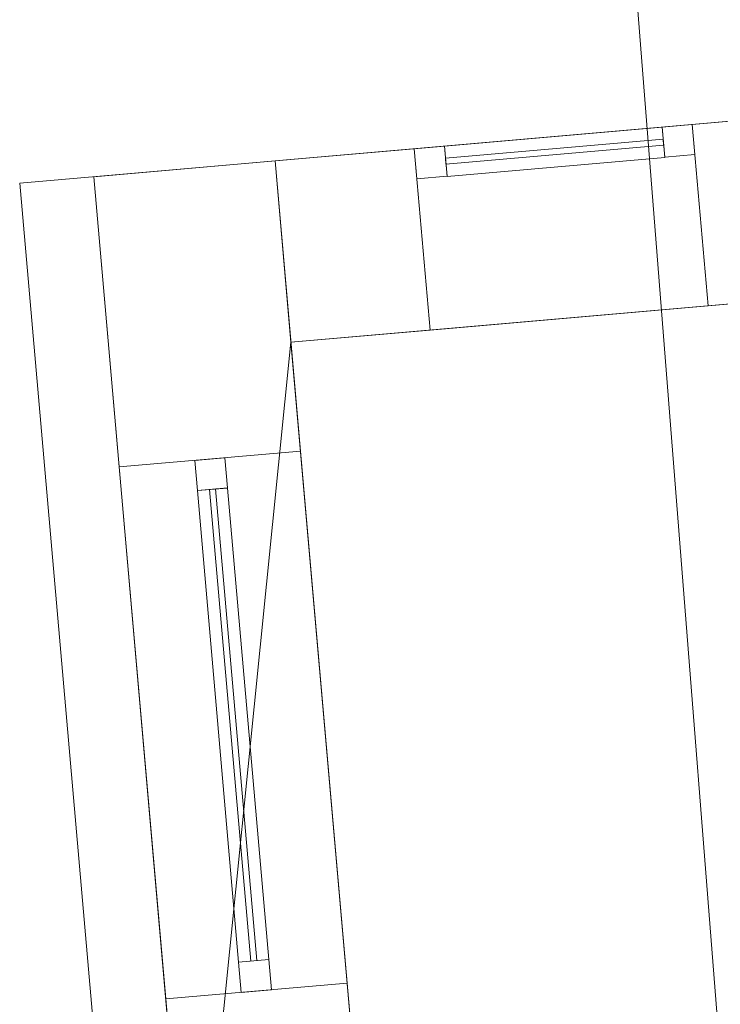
# Model space of a CAD drawing. Header units: millimetres. Extents: x -430348 to -225823, y -86243 to 5084.
# Tile 282 of 656: x -428018 to -426863, y -27237 to -25614. Entities that reach past the tile are written whole.
import ezdxf

# ---------------------------------------------------------------- set-up
doc = ezdxf.new("R2010")
doc.units = ezdxf.units.MM
for name, color, linetype, lineweight in [('A-GLAZ-CURT', 52, 'Continuous', 9), ('A-GLAZ-CWMG', 51, 'Continuous', 9), ('A-ROOF', 132, 'Continuous', 9), ('A-WALL', 113, 'Continuous', 9)]:
    doc.layers.add(name, color=color, linetype=linetype, lineweight=lineweight)

# ---------------------------------------------------------------- blocks, each defined once
blk = doc.blocks.new('System Panel - Door-498021-_3D_ Copy 1')
at = {"layer": 'A-GLAZ-CURT'}
mesh = blk.add_polyface(dxfattribs=at)
corners = [(-390, 5), (-390, 5, 2070), (390, 5, 2070), (390, 5)]
mesh.append_faces([[corners[k] for k in face] for face in [(2, 3, 0, 1)]])
mesh = blk.add_polyface(dxfattribs=at)
corners = [(390, -5), (-390, -5), (-390, 5), (390, 5)]
mesh.append_faces([[corners[k] for k in face] for face in [(0, 1, 2, 3)]])
mesh = blk.add_polyface(dxfattribs=at)
corners = [(-390, -5, 2070), (390, -5, 2070), (390, 5, 2070), (-390, 5, 2070)]
mesh.append_faces([[corners[k] for k in face] for face in [(0, 1, 2, 3)]])
mesh = blk.add_polyface(dxfattribs=at)
corners = [(-390, -5), (-390, -5, 2070), (-390, 5, 2070), (-390, 5)]
mesh.append_faces([[corners[k] for k in face] for face in [(0, 1, 2, 3)]])
mesh = blk.add_polyface(dxfattribs=at)
corners = [(390, -5, 2070), (390, -5), (390, 5), (390, 5, 2070)]
mesh.append_faces([[corners[k] for k in face] for face in [(0, 1, 2, 3)]])
mesh = blk.add_polyface(dxfattribs=at)
corners = [(-390, -5), (390, -5), (390, -5, 2070), (-390, -5, 2070)]
mesh.append_faces([[corners[k] for k in face] for face in [(2, 3, 0, 1)]])
blk = doc.blocks.new('Rectangular Mullion - 50mm x 50mm-498022-_3D_ Copy 1')
at = {"layer": 'A-GLAZ-CWMG'}
mesh = blk.add_polyface(dxfattribs=at)
corners = [(0, 25), (-50, 25), (-50, -25), (0, -25)]
mesh.append_faces([[corners[k] for k in face] for face in [(3, 0, 1, 2)]])
mesh = blk.add_polyface(dxfattribs=at)
corners = [(0, 25, -2170), (0, -25, -2170), (-50, -25, -2170), (-50, 25, -2170)]
mesh.append_faces([[corners[k] for k in face] for face in [(3, 0, 1, 2)]])
mesh = blk.add_polyface(dxfattribs=at)
corners = [(-50, 25), (0, 25), (0, 25, -2170), (-50, 25, -2170)]
mesh.append_faces([[corners[k] for k in face] for face in [(0, 1, 2, 3)]])
mesh = blk.add_polyface(dxfattribs=at)
corners = [(-50, -25), (-50, 25), (-50, 25, -2170), (-50, -25, -2170)]
mesh.append_faces([[corners[k] for k in face] for face in [(0, 1, 2, 3)]])
mesh = blk.add_polyface(dxfattribs=at)
corners = [(0, 25), (0, -25), (0, -25, -2170), (0, 25, -2170)]
mesh.append_faces([[corners[k] for k in face] for face in [(0, 1, 2, 3)]])
mesh = blk.add_polyface(dxfattribs=at)
corners = [(0, -25), (-50, -25), (-50, -25, -2170), (0, -25, -2170)]
mesh.append_faces([[corners[k] for k in face] for face in [(0, 1, 2, 3)]])
blk = doc.blocks.new('Rectangular Mullion - 50mm x 50mm-393902-_3D_ Copy 1')
at = {"layer": 'A-GLAZ-CWMG'}
mesh = blk.add_polyface(dxfattribs=at)
corners = [(0, 25), (-50, 25), (-50, -25), (0, -25)]
mesh.append_faces([[corners[k] for k in face] for face in [(3, 0, 1, 2)]])
mesh = blk.add_polyface(dxfattribs=at)
corners = [(0, 25, -780), (0, -25, -780), (-50, -25, -780), (-50, 25, -780)]
mesh.append_faces([[corners[k] for k in face] for face in [(3, 0, 1, 2)]])
mesh = blk.add_polyface(dxfattribs=at)
corners = [(-50, 25), (0, 25), (0, 25, -780), (-50, 25, -780)]
mesh.append_faces([[corners[k] for k in face] for face in [(0, 1, 2, 3)]])
mesh = blk.add_polyface(dxfattribs=at)
corners = [(-50, -25), (-50, 25), (-50, 25, -780), (-50, -25, -780)]
mesh.append_faces([[corners[k] for k in face] for face in [(0, 1, 2, 3)]])
mesh = blk.add_polyface(dxfattribs=at)
corners = [(0, 25), (0, -25), (0, -25, -780), (0, 25, -780)]
mesh.append_faces([[corners[k] for k in face] for face in [(0, 1, 2, 3)]])
mesh = blk.add_polyface(dxfattribs=at)
corners = [(0, -25), (-50, -25), (-50, -25, -780), (0, -25, -780)]
mesh.append_faces([[corners[k] for k in face] for face in [(0, 1, 2, 3)]])
blk = doc.blocks.new('Rectangular Mullion - 50mm x 50mm-498023-_3D_ Copy 1')
at = {"layer": 'A-GLAZ-CWMG'}
mesh = blk.add_polyface(dxfattribs=at)
corners = [(0, 25), (-50, 25), (-50, -25), (0, -25)]
mesh.append_faces([[corners[k] for k in face] for face in [(2, 3, 0, 1)]])
mesh = blk.add_polyface(dxfattribs=at)
corners = [(0, 25, -2170), (0, -25, -2170), (-50, -25, -2170), (-50, 25, -2170)]
mesh.append_faces([[corners[k] for k in face] for face in [(0, 1, 2, 3)]])
mesh = blk.add_polyface(dxfattribs=at)
corners = [(-50, 25), (0, 25), (0, 25, -2170), (-50, 25, -2170)]
mesh.append_faces([[corners[k] for k in face] for face in [(0, 1, 2, 3)]])
mesh = blk.add_polyface(dxfattribs=at)
corners = [(-50, -25), (-50, 25), (-50, 25, -2170), (-50, -25, -2170)]
mesh.append_faces([[corners[k] for k in face] for face in [(0, 1, 2, 3)]])
mesh = blk.add_polyface(dxfattribs=at)
corners = [(0, 25), (0, -25), (0, -25, -2170), (0, 25, -2170)]
mesh.append_faces([[corners[k] for k in face] for face in [(0, 1, 2, 3)]])
mesh = blk.add_polyface(dxfattribs=at)
corners = [(0, -25), (-50, -25), (-50, -25, -2170), (0, -25, -2170)]
mesh.append_faces([[corners[k] for k in face] for face in [(0, 1, 2, 3)]])
blk = doc.blocks.new('Rectangular Mullion - 50mm x 50mm-393903-_3D_ Copy 1')
at = {"layer": 'A-GLAZ-CWMG'}
mesh = blk.add_polyface(dxfattribs=at)
corners = [(0, 25), (-50, 25), (-50, -25), (0, -25)]
mesh.append_faces([[corners[k] for k in face] for face in [(2, 3, 0, 1)]])
mesh = blk.add_polyface(dxfattribs=at)
corners = [(0, 25, -780), (0, -25, -780), (-50, -25, -780), (-50, 25, -780)]
mesh.append_faces([[corners[k] for k in face] for face in [(0, 1, 2, 3)]])
mesh = blk.add_polyface(dxfattribs=at)
corners = [(-50, 25), (0, 25), (0, 25, -780), (-50, 25, -780)]
mesh.append_faces([[corners[k] for k in face] for face in [(0, 1, 2, 3)]])
mesh = blk.add_polyface(dxfattribs=at)
corners = [(-50, -25), (-50, 25), (-50, 25, -780), (-50, -25, -780)]
mesh.append_faces([[corners[k] for k in face] for face in [(0, 1, 2, 3)]])
mesh = blk.add_polyface(dxfattribs=at)
corners = [(0, 25), (0, -25), (0, -25, -780), (0, 25, -780)]
mesh.append_faces([[corners[k] for k in face] for face in [(0, 1, 2, 3)]])
mesh = blk.add_polyface(dxfattribs=at)
corners = [(0, -25), (-50, -25), (-50, -25, -780), (0, -25, -780)]
mesh.append_faces([[corners[k] for k in face] for face in [(0, 1, 2, 3)]])
blk = doc.blocks.new('System Panel - Glazed-498063-_3D_ Copy 1')
at = {"layer": 'A-GLAZ-CURT', "transparency": 33554471}
mesh = blk.add_polyface(dxfattribs=at)
corners = [(-180, 5), (-180, 5, 840), (180, 5, 840), (180, 5)]
mesh.append_faces([[corners[k] for k in face] for face in [(1, 2, 3, 0)]])
mesh = blk.add_polyface(dxfattribs=at)
corners = [(180, -5), (-180, -5), (-180, 5), (180, 5)]
mesh.append_faces([[corners[k] for k in face] for face in [(0, 1, 2, 3)]])
mesh = blk.add_polyface(dxfattribs=at)
corners = [(-180, -5, 840), (180, -5, 840), (180, 5, 840), (-180, 5, 840)]
mesh.append_faces([[corners[k] for k in face] for face in [(0, 1, 2, 3)]])
mesh = blk.add_polyface(dxfattribs=at)
corners = [(-180, -5), (-180, -5, 840), (-180, 5, 840), (-180, 5)]
mesh.append_faces([[corners[k] for k in face] for face in [(0, 1, 2, 3)]])
mesh = blk.add_polyface(dxfattribs=at)
corners = [(180, -5, 840), (180, -5), (180, 5), (180, 5, 840)]
mesh.append_faces([[corners[k] for k in face] for face in [(0, 1, 2, 3)]])
mesh = blk.add_polyface(dxfattribs=at)
corners = [(-180, -5), (180, -5), (180, -5, 840), (-180, -5, 840)]
mesh.append_faces([[corners[k] for k in face] for face in [(2, 3, 0, 1)]])
blk = doc.blocks.new('Rectangular Mullion - 50mm x 50mm-498064-_3D_ Copy 1')
at = {"layer": 'A-GLAZ-CWMG'}
mesh = blk.add_polyface(dxfattribs=at)
corners = [(0, 25), (-50, 25), (-50, -25), (0, -25)]
mesh.append_faces([[corners[k] for k in face] for face in [(3, 0, 1, 2)]])
mesh = blk.add_polyface(dxfattribs=at)
corners = [(0, 25, -940), (0, -25, -940), (-50, -25, -940), (-50, 25, -940)]
mesh.append_faces([[corners[k] for k in face] for face in [(3, 0, 1, 2)]])
mesh = blk.add_polyface(dxfattribs=at)
corners = [(-50, 25), (0, 25), (0, 25, -940), (-50, 25, -940)]
mesh.append_faces([[corners[k] for k in face] for face in [(3, 0, 1, 2)]])
mesh = blk.add_polyface(dxfattribs=at)
corners = [(-50, -25), (-50, 25), (-50, 25, -940), (-50, -25, -940)]
mesh.append_faces([[corners[k] for k in face] for face in [(3, 0, 1, 2)]])
mesh = blk.add_polyface(dxfattribs=at)
corners = [(0, 25), (0, -25), (0, -25, -940), (0, 25, -940)]
mesh.append_faces([[corners[k] for k in face] for face in [(3, 0, 1, 2)]])
mesh = blk.add_polyface(dxfattribs=at)
corners = [(0, -25), (-50, -25), (-50, -25, -940), (0, -25, -940)]
mesh.append_faces([[corners[k] for k in face] for face in [(3, 0, 1, 2)]])
blk = doc.blocks.new('Rectangular Mullion - 50mm x 50mm-498061-_3D_ Copy 1')
at = {"layer": 'A-GLAZ-CWMG'}
mesh = blk.add_polyface(dxfattribs=at)
corners = [(0, 25), (-50, 25), (-50, -25), (0, -25)]
mesh.append_faces([[corners[k] for k in face] for face in [(2, 3, 0, 1)]])
mesh = blk.add_polyface(dxfattribs=at)
corners = [(0, 25, -360), (0, -25, -360), (-50, -25, -360), (-50, 25, -360)]
mesh.append_faces([[corners[k] for k in face] for face in [(0, 1, 2, 3)]])
mesh = blk.add_polyface(dxfattribs=at)
corners = [(-50, 25), (0, 25), (0, 25, -360), (-50, 25, -360)]
mesh.append_faces([[corners[k] for k in face] for face in [(3, 0, 1, 2)]])
mesh = blk.add_polyface(dxfattribs=at)
corners = [(-50, -25), (-50, 25), (-50, 25, -360), (-50, -25, -360)]
mesh.append_faces([[corners[k] for k in face] for face in [(3, 0, 1, 2)]])
mesh = blk.add_polyface(dxfattribs=at)
corners = [(0, 25), (0, -25), (0, -25, -360), (0, 25, -360)]
mesh.append_faces([[corners[k] for k in face] for face in [(3, 0, 1, 2)]])
mesh = blk.add_polyface(dxfattribs=at)
corners = [(0, -25), (-50, -25), (-50, -25, -360), (0, -25, -360)]
mesh.append_faces([[corners[k] for k in face] for face in [(3, 0, 1, 2)]])
blk = doc.blocks.new('Rectangular Mullion - 50mm x 50mm-498065-_3D_ Copy 1')
at = {"layer": 'A-GLAZ-CWMG'}
mesh = blk.add_polyface(dxfattribs=at)
corners = [(0, 25), (-50, 25), (-50, -25), (0, -25)]
mesh.append_faces([[corners[k] for k in face] for face in [(2, 3, 0, 1)]])
mesh = blk.add_polyface(dxfattribs=at)
corners = [(0, 25, -940), (0, -25, -940), (-50, -25, -940), (-50, 25, -940)]
mesh.append_faces([[corners[k] for k in face] for face in [(0, 1, 2, 3)]])
mesh = blk.add_polyface(dxfattribs=at)
corners = [(-50, 25), (0, 25), (0, 25, -940), (-50, 25, -940)]
mesh.append_faces([[corners[k] for k in face] for face in [(3, 0, 1, 2)]])
mesh = blk.add_polyface(dxfattribs=at)
corners = [(-50, -25), (-50, 25), (-50, 25, -940), (-50, -25, -940)]
mesh.append_faces([[corners[k] for k in face] for face in [(3, 0, 1, 2)]])
mesh = blk.add_polyface(dxfattribs=at)
corners = [(0, 25), (0, -25), (0, -25, -940), (0, 25, -940)]
mesh.append_faces([[corners[k] for k in face] for face in [(3, 0, 1, 2)]])
mesh = blk.add_polyface(dxfattribs=at)
corners = [(0, -25), (-50, -25), (-50, -25, -940), (0, -25, -940)]
mesh.append_faces([[corners[k] for k in face] for face in [(3, 0, 1, 2)]])
blk = doc.blocks.new('Rectangular Mullion - 50mm x 50mm-498062-_3D_ Copy 1')
at = {"layer": 'A-GLAZ-CWMG'}
mesh = blk.add_polyface(dxfattribs=at)
corners = [(0, 25), (-50, 25), (-50, -25), (0, -25)]
mesh.append_faces([[corners[k] for k in face] for face in [(2, 3, 0, 1)]])
mesh = blk.add_polyface(dxfattribs=at)
corners = [(0, 25, -360), (0, -25, -360), (-50, -25, -360), (-50, 25, -360)]
mesh.append_faces([[corners[k] for k in face] for face in [(0, 1, 2, 3)]])
mesh = blk.add_polyface(dxfattribs=at)
corners = [(-50, 25), (0, 25), (0, 25, -360), (-50, 25, -360)]
mesh.append_faces([[corners[k] for k in face] for face in [(3, 0, 1, 2)]])
mesh = blk.add_polyface(dxfattribs=at)
corners = [(-50, -25), (-50, 25), (-50, 25, -360), (-50, -25, -360)]
mesh.append_faces([[corners[k] for k in face] for face in [(3, 0, 1, 2)]])
mesh = blk.add_polyface(dxfattribs=at)
corners = [(0, 25), (0, -25), (0, -25, -360), (0, 25, -360)]
mesh.append_faces([[corners[k] for k in face] for face in [(3, 0, 1, 2)]])
mesh = blk.add_polyface(dxfattribs=at)
corners = [(0, -25), (-50, -25), (-50, -25, -360), (0, -25, -360)]
mesh.append_faces([[corners[k] for k in face] for face in [(3, 0, 1, 2)]])

msp = doc.modelspace()

# ---------------------------------------------------------------- block references
at = {"layer": 'A-GLAZ-CURT', "transparency": 33554471, "rotation": 5.00000000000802}
msp.add_blockref('System Panel - Glazed-498063-_3D_ Copy 1', (-427136.4, -25831.7, 59947.2), dxfattribs=at)
at = {"layer": 'A-GLAZ-CURT', "rotation": 274.9999999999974}
msp.add_blockref('System Panel - Door-498021-_3D_ Copy 1', (-427666, -26776.5, 58797), dxfattribs=at)
at = {"layer": 'A-GLAZ-CWMG', "extrusion": (0.996195, 0.087156, 0), "rotation": 90}
msp.add_blockref('Rectangular Mullion - 50mm x 50mm-498061-_3D_ Copy 1', (11493.9, 60837.2, -427582.4), dxfattribs=at)
at = {"layer": 'A-GLAZ-CWMG', "extrusion": (-0.996195, -0.087156, 0), "rotation": 270}
msp.add_blockref('Rectangular Mullion - 50mm x 50mm-498062-_3D_ Copy 1', (-11493.9, 59897.2, 427942.4), dxfattribs=at)
at = {"layer": 'A-GLAZ-CWMG', "extrusion": (0, 0, -1)}
for name, p, rotation in [('Rectangular Mullion - 50mm x 50mm-498065-_3D_ Copy 1', (426907.2, -25811.7, -59897.2), 174.999999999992), ('Rectangular Mullion - 50mm x 50mm-498023-_3D_ Copy 1', (427627.7, -27214.8, -58747), 265.0000000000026)]:
    msp.add_blockref(name, p, dxfattribs=dict(at, rotation=rotation))
at = {"layer": 'A-GLAZ-CWMG'}
for name, p, rotation in [('Rectangular Mullion - 50mm x 50mm-498064-_3D_ Copy 1', (-427365.5, -25851.8, 60837.2), 185.000000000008), ('Rectangular Mullion - 50mm x 50mm-498022-_3D_ Copy 1', (-427704.4, -26338.2, 60917), 94.99999999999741)]:
    msp.add_blockref(name, p, dxfattribs=dict(at, rotation=rotation))
at = {"layer": 'A-GLAZ-CWMG', "extrusion": (0.087156, -0.996195, 0), "rotation": 90}
msp.add_blockref('Rectangular Mullion - 50mm x 50mm-393902-_3D_ Copy 1', (-428372.4, 60917, -10208.9), dxfattribs=at)
at = {"layer": 'A-GLAZ-CWMG', "extrusion": (-0.087156, 0.996195, 0), "rotation": 270}
msp.add_blockref('Rectangular Mullion - 50mm x 50mm-393903-_3D_ Copy 1', (428372.4, 58747, 10988.9), dxfattribs=at)

# ---------------------------------------------------------------- meshes
at = {"layer": 'A-ROOF'}
mesh = msp.add_polyface(dxfattribs=at)
corners = [(-422208.1, -39960.5, 65933.7), (-425841.4, -40278.4, 63380), (-427284.8, -21978, 63380), (-423727.2, -21697.4, 65878.8), (-422831.4, -37379.3, 65640.7), (-422892.7, -36601.7, 65640.7), (-423683.1, -36664.1, 65085.6), (-423621.8, -37441.7, 65085.6), (-422727.6, -38695.2, 65640.7), (-423518, -38757.6, 65085.6), (-423456.7, -39535.2, 65085.6), (-422666.3, -39472.8, 65640.7)]
mesh.append_faces([[corners[k] for k in face] for face in [(10, 1, 9)]], dxfattribs={"vtx0": -1, "vtx1": -1})
mesh.append_faces([[corners[k] for k in face] for face in [(6, 2, 3, 5), (5, 3, 0, 4), (4, 8, 9)]], dxfattribs={"vtx0": -1, "vtx2": -1})
mesh.append_faces([[corners[k] for k in face] for face in [(0, 11, 8, 4)]], dxfattribs={"vtx0": -1, "vtx2": -1, "vtx3": -1})
mesh.append_faces([[corners[k] for k in face] for face in [(7, 4, 9, 1)]], dxfattribs={"vtx1": -1, "vtx2": -1, "vtx3": -1})
mesh.append_faces([[corners[k] for k in face] for face in [(6, 7, 1, 2), (0, 1, 10, 11)]], dxfattribs={"vtx1": -1, "vtx3": -1})
mesh = msp.add_polyface(dxfattribs=at)
corners = [(-425841.4, -40278.4, 63502.1), (-422208.1, -39960.5, 66055.7), (-423727.2, -21697.4, 66000.8), (-427284.8, -21978, 63502.1), (-422892.7, -36601.7, 65762.8), (-422831.4, -37379.3, 65762.8), (-423621.8, -37441.7, 65207.6), (-423683.1, -36664.1, 65207.6), (-423518, -38757.6, 65207.6), (-422727.6, -38695.2, 65762.8), (-422666.3, -39472.8, 65762.8), (-423456.7, -39535.2, 65207.6)]
mesh.append_faces([[corners[k] for k in face] for face in [(0, 6, 7, 3), (11, 0, 1, 10)]], dxfattribs={"vtx0": -1, "vtx2": -1})
mesh.append_faces([[corners[k] for k in face] for face in [(0, 11, 8, 6)]], dxfattribs={"vtx0": -1, "vtx2": -1, "vtx3": -1})
mesh.append_faces([[corners[k] for k in face] for face in [(9, 10, 1, 5)]], dxfattribs={"vtx1": -1, "vtx2": -1, "vtx3": -1})
mesh.append_faces([[corners[k] for k in face] for face in [(2, 3, 7, 4), (1, 2, 4, 5), (5, 6, 8, 9)]], dxfattribs={"vtx1": -1, "vtx3": -1})
mesh = msp.add_polyface(dxfattribs=at)
corners = [(-425841.4, -40278.4, 63502.1), (-427284.8, -21978, 63502.1), (-427284.8, -21978, 63380), (-425841.4, -40278.4, 63380)]
mesh.append_faces([[corners[k] for k in face] for face in [(0, 1, 2, 3)]])
mesh = msp.add_polyface(dxfattribs=at)
corners = [(-428017.7, -25883.8, 60965.6), (-426413.8, -25743.4, 62051.6), (-426413.8, -25743.4, 61931), (-428017.7, -25883.8, 60845)]
mesh.append_faces([[corners[k] for k in face] for face in [(0, 1, 2, 3)]])
mesh = msp.add_polyface(dxfattribs=at)
corners = [(-428017.7, -25883.8, 60845), (-426413.8, -25743.4, 61931), (-426250, -27616.7, 61931), (-427853.8, -27757.1, 60845)]
mesh.append_faces([[corners[k] for k in face] for face in [(0, 1, 2, 3)]])
mesh = msp.add_polyface(dxfattribs=at)
corners = [(-426413.8, -25743.4, 62051.6), (-428017.7, -25883.8, 60965.6), (-427853.8, -27757.1, 60965.6), (-426250, -27616.7, 62051.6)]
mesh.append_faces([[corners[k] for k in face] for face in [(3, 0, 1, 2)]])
mesh = msp.add_polyface(dxfattribs=at)
corners = [(-427853.8, -27757.1, 60845), (-427853.8, -27757.1, 60965.6), (-428017.7, -25883.8, 60965.6), (-428017.7, -25883.8, 60845)]
mesh.append_faces([[corners[k] for k in face] for face in [(1, 2, 3, 0)]])
at = {"layer": 'A-WALL'}
mesh = msp.add_polyface(dxfattribs=at)
corners = [(-426463.5, -25747.8, 56190.2), (-427596.8, -25846.9, 56190.2), (-427596.8, -25846.9, 61130), (-426463.5, -25747.8, 61897.4), (-427367.7, -25826.9, 60837.2), (-427367.7, -25826.9, 59897.2), (-426909.4, -25786.8, 59897.2), (-426909.4, -25786.8, 60837.2)]
mesh.append_faces([[corners[k] for k in face] for face in [(7, 3, 6)]], dxfattribs={"vtx0": -1, "vtx1": -1})
mesh.append_faces([[corners[k] for k in face] for face in [(5, 1, 2, 4), (1, 5, 6)]], dxfattribs={"vtx0": -1, "vtx2": -1})
mesh.append_faces([[corners[k] for k in face] for face in [(6, 3, 0, 1)]], dxfattribs={"vtx0": -1, "vtx3": -1})
mesh.append_faces([[corners[k] for k in face] for face in [(2, 3, 7, 4)]], dxfattribs={"vtx1": -1, "vtx3": -1})
mesh = msp.add_polyface(dxfattribs=at)
corners = [(-426437.3, -26046.6, 56190.2), (-427570.7, -26145.8, 56190.2), (-427596.8, -25846.9, 56190.2), (-426463.5, -25747.8, 56190.2)]
mesh.append_faces([[corners[k] for k in face] for face in [(0, 1, 2, 3)]])
mesh = msp.add_polyface(dxfattribs=at)
corners = [(-427570.7, -26145.8, 61130), (-426437.3, -26046.6, 61897.4), (-426463.5, -25747.8, 61897.4), (-427596.8, -25846.9, 61130)]
mesh.append_faces([[corners[k] for k in face] for face in [(1, 2, 3, 0)]])
mesh = msp.add_polyface(dxfattribs=at)
corners = [(-427341.5, -26125.7, 60837.2), (-427367.7, -25826.9, 60837.2), (-426909.4, -25786.8, 60837.2), (-426883.3, -26085.6, 60837.2)]
mesh.append_faces([[corners[k] for k in face] for face in [(1, 2, 3, 0)]])
mesh = msp.add_polyface(dxfattribs=at)
corners = [(-427367.7, -25826.9, 59897.2), (-427341.5, -26125.7, 59897.2), (-426883.3, -26085.6, 59897.2), (-426909.4, -25786.8, 59897.2)]
mesh.append_faces([[corners[k] for k in face] for face in [(2, 3, 0, 1)]])
mesh = msp.add_polyface(dxfattribs=at)
corners = [(-426883.3, -26085.6, 60837.2), (-426909.4, -25786.8, 60837.2), (-426909.4, -25786.8, 59897.2), (-426883.3, -26085.6, 59897.2)]
mesh.append_faces([[corners[k] for k in face] for face in [(1, 2, 3, 0)]])
mesh = msp.add_polyface(dxfattribs=at)
corners = [(-427341.5, -26125.7, 59897.2), (-427367.7, -25826.9, 59897.2), (-427367.7, -25826.9, 60837.2), (-427341.5, -26125.7, 60837.2)]
mesh.append_faces([[corners[k] for k in face] for face in [(0, 1, 2, 3)]])
mesh = msp.add_polyface(dxfattribs=at)
corners = [(-427731.8, -27746.4, 56190.2), (-427895.7, -25873.1, 56190.2), (-427596.8, -25846.9, 56190.2), (-427570.7, -26145.8, 56190.2), (-427459.1, -27421.4, 56190.2), (-427432.9, -27720.2, 56190.2)]
mesh.append_faces([[corners[k] for k in face] for face in [(3, 0, 1, 2), (0, 3, 4, 5)]], dxfattribs={"vtx0": -1})
mesh = msp.add_polyface(dxfattribs=at)
corners = [(-427895.7, -25873.1, 56190.2), (-427895.7, -25873.1, 60927.6), (-427596.8, -25846.9, 61130), (-427596.8, -25846.9, 56190.2)]
mesh.append_faces([[corners[k] for k in face] for face in [(1, 2, 3, 0)]])
mesh = msp.add_polyface(dxfattribs=at)
corners = [(-427895.7, -25873.1, 60927.6), (-427731.8, -27746.4, 60927.6), (-427432.9, -27720.2, 61130), (-427459.1, -27421.4, 61130), (-427570.7, -26145.8, 61130), (-427596.8, -25846.9, 61130)]
mesh.append_faces([[corners[k] for k in face] for face in [(4, 5, 0, 1), (1, 2, 3, 4)]], dxfattribs={"vtx3": -1})
mesh = msp.add_polyface(dxfattribs=at)
corners = [(-427432.9, -27720.2, 56190.2), (-427459.1, -27421.4, 56190.2), (-427570.7, -26145.8, 56190.2), (-427596.8, -25846.9, 56190.2), (-427596.8, -25846.9, 61130), (-427570.7, -26145.8, 61130), (-427459.1, -27421.4, 61130), (-427432.9, -27720.2, 61130), (-427555, -26325.1, 60917), (-427555, -26325.1, 58747), (-427478.3, -27201.8, 58747), (-427478.3, -27201.8, 60917)]
mesh.append_faces([[corners[k] for k in face] for face in [(0, 10, 7)]], dxfattribs={"vtx0": -1, "vtx1": -1})
mesh.append_faces([[corners[k] for k in face] for face in [(11, 6, 7, 10), (9, 3, 4)]], dxfattribs={"vtx0": -1, "vtx2": -1})
mesh.append_faces([[corners[k] for k in face] for face in [(10, 0, 1, 2)]], dxfattribs={"vtx0": -1, "vtx3": -1})
mesh.append_faces([[corners[k] for k in face] for face in [(5, 6, 11, 8), (2, 3, 9, 10), (4, 5, 8, 9)]], dxfattribs={"vtx1": -1, "vtx3": -1})
mesh = msp.add_polyface(dxfattribs=at)
corners = [(-427570.7, -26145.8, 56190.2), (-427570.7, -26145.8, 61130), (-427596.8, -25846.9, 61130), (-427596.8, -25846.9, 56190.2)]
mesh.append_faces([[corners[k] for k in face] for face in [(0, 1, 2, 3)]])
mesh = msp.add_polyface(dxfattribs=at)
corners = [(-427895.7, -25873.1, 56190.2), (-427731.8, -27746.4, 56190.2), (-427731.8, -27746.4, 60927.6), (-427895.7, -25873.1, 60927.6), (-427853.8, -26351.2, 58747), (-427853.8, -26351.2, 60917), (-427777.1, -27227.9, 60917), (-427777.1, -27227.9, 58747)]
mesh.append_faces([[corners[k] for k in face] for face in [(3, 5, 6, 2), (7, 1, 2, 6)]], dxfattribs={"vtx0": -1, "vtx2": -1})
mesh.append_faces([[corners[k] for k in face] for face in [(3, 0, 4, 5), (7, 4, 0, 1)]], dxfattribs={"vtx1": -1, "vtx3": -1})
mesh = msp.add_polyface(dxfattribs=at)
corners = [(-427570.7, -26145.8, 56190.2), (-426437.3, -26046.6, 56190.2), (-426437.3, -26046.6, 61897.4), (-427570.7, -26145.8, 61130), (-427341.5, -26125.7, 59897.2), (-427341.5, -26125.7, 60837.2), (-426883.3, -26085.6, 60837.2), (-426883.3, -26085.6, 59897.2)]
mesh.append_faces([[corners[k] for k in face] for face in [(4, 0, 7)]], dxfattribs={"vtx0": -1, "vtx1": -1})
mesh.append_faces([[corners[k] for k in face] for face in [(3, 5, 6, 2), (2, 6, 7)]], dxfattribs={"vtx0": -1, "vtx2": -1})
mesh.append_faces([[corners[k] for k in face] for face in [(1, 2, 7, 0)]], dxfattribs={"vtx1": -1, "vtx2": -1})
mesh.append_faces([[corners[k] for k in face] for face in [(3, 0, 4, 5)]], dxfattribs={"vtx1": -1, "vtx3": -1})
mesh = msp.add_polyface(dxfattribs=at)
corners = [(-427853.8, -26351.2, 58747), (-427555, -26325.1, 58747), (-427555, -26325.1, 60917), (-427853.8, -26351.2, 60917)]
mesh.append_faces([[corners[k] for k in face] for face in [(0, 1, 2, 3)]])
mesh = msp.add_polyface(dxfattribs=at)
corners = [(-427853.8, -26351.2, 60917), (-427555, -26325.1, 60917), (-427478.3, -27201.8, 60917), (-427777.1, -27227.9, 60917)]
mesh.append_faces([[corners[k] for k in face] for face in [(1, 2, 3, 0)]])
mesh = msp.add_polyface(dxfattribs=at)
corners = [(-427555, -26325.1, 58747), (-427853.8, -26351.2, 58747), (-427777.1, -27227.9, 58747), (-427478.3, -27201.8, 58747)]
mesh.append_faces([[corners[k] for k in face] for face in [(2, 3, 0, 1)]])
mesh = msp.add_polyface(dxfattribs=at)
corners = [(-427777.1, -27227.9, 60917), (-427478.3, -27201.8, 60917), (-427478.3, -27201.8, 58747), (-427777.1, -27227.9, 58747)]
mesh.append_faces([[corners[k] for k in face] for face in [(0, 1, 2, 3)]])

doc.saveas('drawing.dxf')
